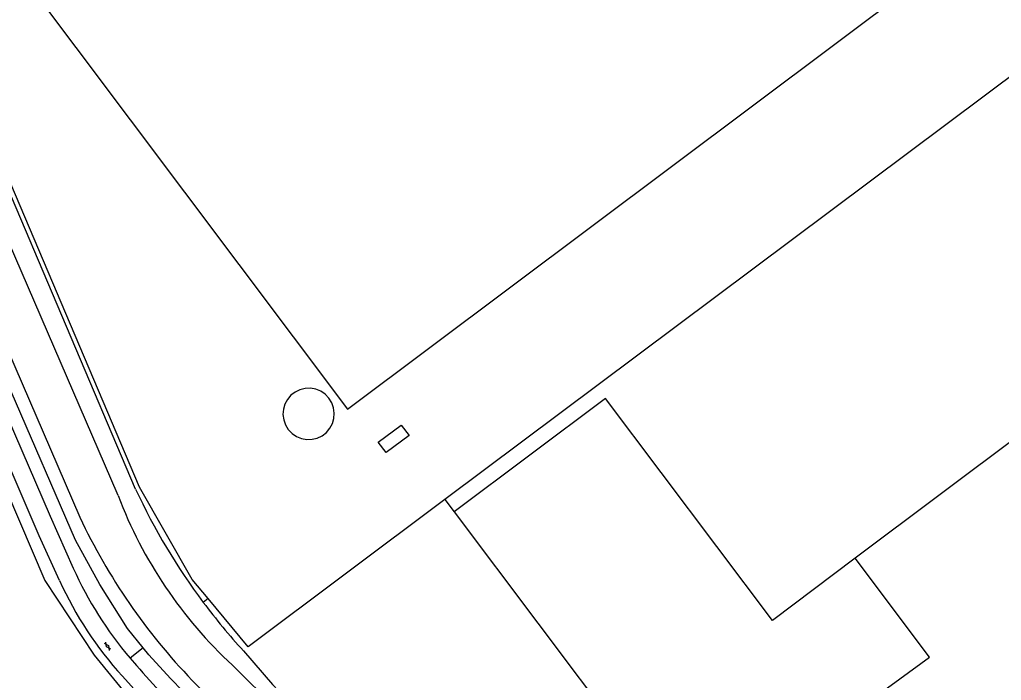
# Model space of a CAD drawing. Extents: x 126000 to 131009, y 393000 to 395500.
# Drawn here: x 130441.7 to 130666.6, y 394200.6 to 394352 of the extents above; entities that cross this region are included whole.
import ezdxf

# ---------------------------------------------------------------- set-up
doc = ezdxf.new("R2010")
doc.units = 0
for name, color, linetype in [('gg-afsc-hekwerk', 7, 'Continuous'), ('gg-bbg-hoofdgebouw', 7, 'Continuous'), ('gg-bbg-luifel en loopbrug', 7, 'Continuous'), ('gg-bbg-opslagtank', 7, 'Continuous'), ('gg-bbg-tussenscheiding', 7, 'Continuous'), ('gg-knt-verharding', 7, 'Continuous'), ('gg-kntw-bovenkant insteek waterloop', 7, 'Continuous'), ('gg-kntw-waterlijn', 7, 'Continuous'), ('gt-grn-groengrens', 7, 'Continuous'), ('gt-grn-vlakafsluiter', 7, 'Continuous'), ('gt-symb-gesloten verharding', 7, 'Continuous')]:
    doc.layers.add(name, color=color, linetype=linetype)

# ---------------------------------------------------------------- blocks, each defined once
blk = doc.blocks.new('gt0-GESVH1')
at = {"layer": 'gt-symb-gesloten verharding'}
for p, q in [((-0.99, -0.26), (0.01, 0.24)), ((0.01, -0.26), (-0.99, 0.24)), ((0.01, 0.24), (1.01, -0.26)), ((1.01, 0.24), (0.01, -0.26))]:
    blk.add_line(p, q, dxfattribs=at)

msp = doc.modelspace()

# ---------------------------------------------------------------- linework, layer by layer
at = {"layer": 'gg-afsc-hekwerk'}
msp.add_line((130684.06, 394350.51), (130539.11, 394242.07), dxfattribs=at)
for points in [[(130484.89, 394219.34), (130481.26, 394223.7), (130469.2, 394244.84), (130431.27, 394334.03)], [(130416.98, 394292.58), (130424.22, 394277.89), (130447.51, 394223.5), (130458.78, 394206.38), (130472.06, 394190.08), (130491.05, 394170.81), (130538.14, 394121.08), (130559.95, 394075.44), (130552.95, 394072.62)], [(130539.11, 394242.07), (130494.05, 394208.32), (130484.89, 394219.34)]]:
    msp.add_lwpolyline(points, dxfattribs=at)
at = {"layer": 'gg-bbg-hoofdgebouw'}
msp.add_line((130722.02, 394295.38), (130633.11, 394228.57), dxfattribs=at)
for points in [[(130572.69, 394460.12), (130442.13, 394362.3), (130516.8, 394262.77), (130665.58, 394374.25)], [(130633.11, 394228.57), (130614.17, 394214.34), (130575.96, 394265.2), (130541.25, 394239.21)], [(130541.25, 394239.21), (130579.55, 394188.22), (130579.25, 394187.99), (130597.4, 394163.82), (130597.71, 394164.03), (130613.61, 394142.93), (130625.73, 394152.04)]]:
    msp.add_lwpolyline(points, dxfattribs=at)
at = {"layer": 'gg-bbg-luifel en loopbrug'}
msp.add_lwpolyline([(130523.88, 394255.19), (130529.14, 394259.11), (130530.93, 394256.72), (130525.66, 394252.8), (130523.88, 394255.19)], dxfattribs=at)
at = {"layer": 'gg-bbg-opslagtank'}
msp.add_lwpolyline([(130513.35, 394259.45), (130513.7, 394260.62), (130513.79, 394261.85), (130513.63, 394263.07), (130513.21, 394264.23), (130512.57, 394265.27), (130511.72, 394266.16), (130510.7, 394266.85), (130509.57, 394267.32), (130508.36, 394267.54), (130507.13, 394267.5), (130505.93, 394267.21), (130504.83, 394266.68), (130503.85, 394265.93), (130503.06, 394264.99), (130502.48, 394263.91), (130502.13, 394262.73), (130502.04, 394261.5), (130502.2, 394260.29), (130502.62, 394259.13), (130503.26, 394258.08), (130504.11, 394257.19), (130505.12, 394256.5), (130506.26, 394256.03), (130507.47, 394255.81), (130508.7, 394255.85), (130509.9, 394256.14), (130511, 394256.67), (130511.98, 394257.43), (130512.77, 394258.36), (130513.35, 394259.45)], dxfattribs=at)
at = {"layer": 'gg-bbg-tussenscheiding'}
msp.add_lwpolyline([(130655.74, 394174.61), (130638.57, 394197.44), (130650.13, 394205.92), (130633.11, 394228.57)], dxfattribs=at)
at = {"layer": 'gg-knt-verharding'}
msp.add_line((130467.02, 394205.69), (130468.46, 394204.04), dxfattribs=at)
for points in [[(130450.85, 394223.48), (130446.17, 394233.7), (130435.8, 394257.81), (130425.43, 394281.56), (130415.27, 394304.32), (130410.35, 394314.27), (130403.1, 394327.93), (130402.9, 394328.27)], [(130418.13, 394307.98), (130428.53, 394284.63), (130438.86, 394261.03), (130448.67, 394238.25), (130454, 394226.33)], [(130530.3, 394134.65), (130492.53, 394172.95), (130473.9, 394191.95), (130465.24, 394201.54)]]:
    msp.add_lwpolyline(points, dxfattribs=at)
for centre, radius, start, end in [((130533.18, 394261.86), 86.79, 204.1661, 220.3333), ((130528.85, 394258.94), 85.68, 204.4487, 222.0693), ((130779.37, 394475.92), 413.02, 221.1692, 223.684)]:
    msp.add_arc(centre, radius, start, end, dxfattribs=at)
at = {"layer": 'gg-kntw-bovenkant insteek waterloop'}
msp.add_line((130468.28, 394244.45), (130434.17, 394324.64), dxfattribs=at)
for points in [[(130470.03, 394208.04), (130466.4, 394212.49), (130460.05, 394222.56), (130454.5, 394232.76), (130439.73, 394266.77), (130424.74, 394301.07), (130417.96, 394317.75)], [(130568.05, 394082.88), (130564.79, 394089.76), (130558.77, 394103.73), (130553.64, 394114.26), (130548.13, 394123.99), (130542.37, 394133.16), (130534.93, 394141.14), (130513.22, 394163.41), (130490.37, 394186.53), (130476.29, 394201), (130471.34, 394206.45), (130470.03, 394208.04)], [(130492.98, 394207.36), (130499.66, 394199.64), (130506.16, 394192.78), (130527.14, 394171.8), (130544.51, 394154.55), (130549.28, 394149.22), (130554.46, 394143.26), (130558.95, 394136.76), (130566.68, 394123.86), (130572.1, 394113.82), (130575.57, 394107), (130578.45, 394100.96), (130581.89, 394092.96), (130582.84, 394088.2)]]:
    msp.add_lwpolyline(points, dxfattribs=at)
for centre, radius, start, end in [((130600.47, 394305.72), 145.7, 204.8695, 216.7865), ((130600.43, 394305.68), 145.64, 216.7837, 222.4614)]:
    msp.add_arc(centre, radius, start, end, dxfattribs=at)
at = {"layer": 'gg-kntw-waterlijn'}
msp.add_line((130481.24, 394200.6), (130536.52, 394144.86), dxfattribs=at)
for points in [[(130464.26, 394242.96), (130428.93, 394324.7), (130424.49, 394327.19)], [(130421.09, 394319.77), (130435.51, 394284.19), (130455.48, 394238)], [(130544.56, 394149.76), (130520.49, 394174.32), (130490.48, 394204.06)]]:
    msp.add_lwpolyline(points, dxfattribs=at)
for centre, radius, start, end in [((130560.42, 394279.49), 102.87, 200.7998, 227.1623), ((130582.14, 394297.68), 140.01, 205.2274, 223.8946)]:
    msp.add_arc(centre, radius, start, end, dxfattribs=at)
at = {"layer": 'gt-grn-groengrens'}
for p, q in [((130484.89, 394219.34), (130483.78, 394218.47)), ((130470.03, 394208.04), (130467.02, 394205.69))]:
    msp.add_line(p, q, dxfattribs=at)
at = {"layer": 'gt-grn-vlakafsluiter'}
msp.add_line((130539.11, 394242.07), (130541.25, 394239.21), dxfattribs=at)

# ---------------------------------------------------------------- block references
at = {"layer": 'gt-symb-gesloten verharding', "rotation": -55.80135638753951}
msp.add_blockref('gt0-GESVH1', (130461.85, 394208.43), dxfattribs=at)

doc.saveas('drawing.dxf')
